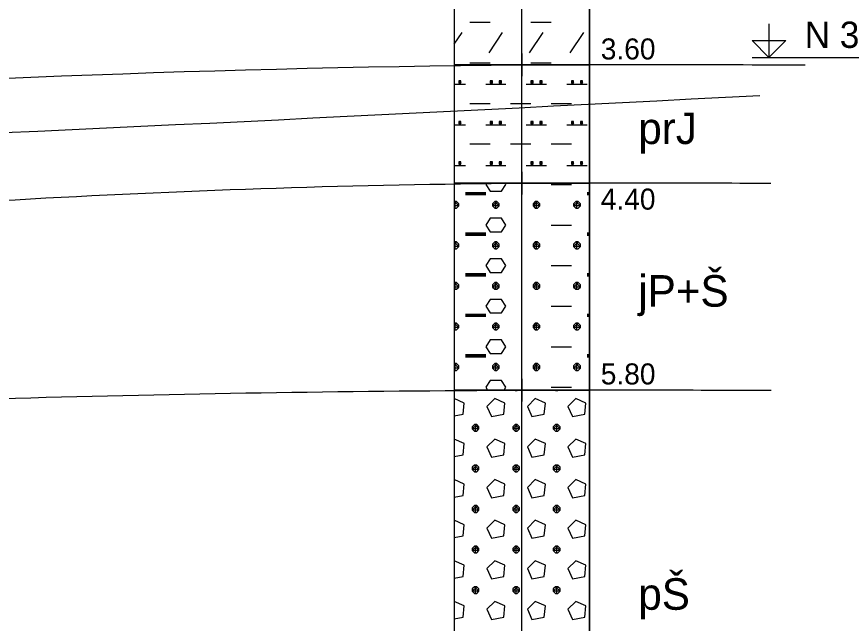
# Model space of a CAD drawing. Extents: x 3042 to 4120, y 576 to 2694.
# Drawn here: x 3431.14 to 3459.36, y 1415.98 to 1436.49 of the extents above; entities that cross this region are included whole.
import ezdxf

# ---------------------------------------------------------------- set-up
doc = ezdxf.new("R2010")
doc.units = 0
for name, color, linetype in [('18', 7, 'Continuous'), ('51', 7, 'Continuous'), ('52', 7, 'Continuous'), ('53', 7, 'Continuous'), ('56', 7, 'Continuous'), ('61', 7, 'Continuous'), ('HPV', 7, 'Continuous'), ('rozhraní', 7, 'Continuous')]:
    doc.layers.add(name, color=color, linetype=linetype)

msp = doc.modelspace()

# ---------------------------------------------------------------- linework, layer by layer
at = {"layer": '18'}
msp.add_line((3448.222, 1407.864), (3448.222, 1452.864), dxfattribs=at)
at = {"layer": '51'}
for p, q in [((3446.465, 1436.304), (3447.151, 1436.304)), ((3448.522, 1436.304), (3449.208, 1436.304)), ((3445.936, 1435.568), (3446.198, 1435.961)), ((3447.112, 1435.276), (3447.57, 1435.961)), ((3448.484, 1435.276), (3448.941, 1435.961)), ((3449.856, 1435.276), (3450.313, 1435.961)), ((3446.465, 1434.933), (3447.151, 1434.933)), ((3448.522, 1434.933), (3449.208, 1434.933)), ((3445.936, 1434.209), (3446.312, 1434.209)), ((3446.998, 1434.209), (3447.684, 1434.209)), ((3448.37, 1434.209), (3449.056, 1434.209)), ((3449.741, 1434.209), (3450.427, 1434.209)), ((3446.465, 1433.561), (3447.151, 1433.561)), ((3447.836, 1433.561), (3448.522, 1433.561)), ((3449.208, 1433.561), (3449.894, 1433.561)), ((3445.936, 1432.837), (3446.312, 1432.837)), ((3446.998, 1432.837), (3447.684, 1432.837)), ((3448.37, 1432.837), (3449.056, 1432.837)), ((3449.741, 1432.837), (3450.427, 1432.837)), ((3446.465, 1432.19), (3447.151, 1432.19)), ((3447.836, 1432.19), (3448.522, 1432.19)), ((3449.208, 1432.19), (3449.894, 1432.19)), ((3445.936, 1431.466), (3446.312, 1431.466)), ((3446.998, 1431.466), (3447.684, 1431.466)), ((3448.37, 1431.466), (3449.056, 1431.466)), ((3449.741, 1431.466), (3450.427, 1431.466)), ((3449.208, 1430.818), (3449.894, 1430.818)), ((3446.312, 1430.551), (3446.998, 1430.551)), ((3446.312, 1430.513), (3446.998, 1430.513)), ((3446.312, 1430.475), (3446.998, 1430.475)), ((3450.427, 1430.551), (3450.508, 1430.551)), ((3450.427, 1430.513), (3450.508, 1430.513)), ((3450.427, 1430.475), (3450.508, 1430.475)), ((3445.931, 1430.246), (3445.931, 1430.246)), ((3445.936, 1430.175), (3446.008, 1430.246)), ((3445.969, 1430.018), (3445.969, 1430.246)), ((3447.341, 1430.018), (3447.341, 1430.246)), ((3448.713, 1430.018), (3448.713, 1430.246)), ((3450.084, 1430.018), (3450.084, 1430.246)), ((3449.208, 1429.446), (3449.894, 1429.446)), ((3446.312, 1429.18), (3446.998, 1429.18)), ((3446.312, 1429.142), (3446.998, 1429.142)), ((3446.312, 1429.103), (3446.998, 1429.103)), ((3450.427, 1429.18), (3450.508, 1429.18)), ((3450.427, 1429.142), (3450.508, 1429.142)), ((3450.427, 1429.103), (3450.508, 1429.103)), ((3445.931, 1428.875), (3445.931, 1428.875)), ((3445.936, 1428.803), (3446.008, 1428.875)), ((3445.969, 1428.646), (3445.969, 1428.875)), ((3447.341, 1428.646), (3447.341, 1428.875)), ((3448.713, 1428.646), (3448.713, 1428.875)), ((3450.084, 1428.646), (3450.084, 1428.875)), ((3449.208, 1428.075), (3449.894, 1428.075)), ((3446.312, 1427.808), (3446.998, 1427.808)), ((3446.312, 1427.77), (3446.998, 1427.77)), ((3446.312, 1427.732), (3446.998, 1427.732)), ((3450.427, 1427.808), (3450.508, 1427.808)), ((3450.427, 1427.77), (3450.508, 1427.77)), ((3450.427, 1427.732), (3450.508, 1427.732)), ((3445.931, 1427.503), (3445.931, 1427.503)), ((3445.936, 1427.431), (3446.008, 1427.503)), ((3445.969, 1427.275), (3445.969, 1427.503)), ((3447.341, 1427.275), (3447.341, 1427.503)), ((3448.713, 1427.275), (3448.713, 1427.503)), ((3450.084, 1427.275), (3450.084, 1427.503)), ((3449.208, 1426.703), (3449.894, 1426.703)), ((3446.312, 1426.436), (3446.998, 1426.436)), ((3446.312, 1426.398), (3446.998, 1426.398)), ((3446.312, 1426.36), (3446.998, 1426.36)), ((3450.427, 1426.436), (3450.508, 1426.436)), ((3450.427, 1426.398), (3450.508, 1426.398)), ((3450.427, 1426.36), (3450.508, 1426.36)), ((3445.931, 1426.132), (3445.931, 1426.132)), ((3445.936, 1426.06), (3446.008, 1426.132)), ((3445.969, 1425.903), (3445.969, 1426.132)), ((3447.341, 1425.903), (3447.341, 1426.132)), ((3448.713, 1425.903), (3448.713, 1426.132)), ((3450.084, 1425.903), (3450.084, 1426.132)), ((3449.208, 1425.332), (3449.894, 1425.332)), ((3446.312, 1425.065), (3446.998, 1425.065)), ((3450.427, 1425.065), (3450.508, 1425.065)), ((3445.931, 1424.76), (3445.931, 1424.76)), ((3445.936, 1424.688), (3446.008, 1424.76)), ((3445.969, 1424.531), (3445.969, 1424.76)), ((3446.312, 1425.027), (3446.998, 1425.027)), ((3446.312, 1424.989), (3446.998, 1424.989)), ((3447.341, 1424.531), (3447.341, 1424.76)), ((3448.713, 1424.531), (3448.713, 1424.76)), ((3450.084, 1424.531), (3450.084, 1424.76)), ((3450.427, 1425.027), (3450.508, 1425.027)), ((3450.427, 1424.989), (3450.508, 1424.989)), ((3449.208, 1423.96), (3449.894, 1423.96)), ((3446.655, 1423.846), (3446.655, 1423.864)), ((3448.027, 1423.846), (3448.027, 1423.864)), ((3449.399, 1423.846), (3449.399, 1423.864)), ((3446.655, 1422.474), (3446.655, 1422.703)), ((3448.027, 1422.474), (3448.027, 1422.703)), ((3449.399, 1422.474), (3449.399, 1422.703)), ((3446.655, 1421.102), (3446.655, 1421.331)), ((3448.027, 1421.102), (3448.027, 1421.331)), ((3449.399, 1421.102), (3449.399, 1421.331)), ((3446.655, 1419.731), (3446.655, 1419.959)), ((3448.027, 1419.731), (3448.027, 1419.959)), ((3449.399, 1419.731), (3449.399, 1419.959)), ((3446.655, 1418.359), (3446.655, 1418.588)), ((3448.027, 1418.359), (3448.027, 1418.588)), ((3449.399, 1418.359), (3449.399, 1418.588)), ((3446.655, 1416.988), (3446.655, 1417.216)), ((3448.027, 1416.988), (3448.027, 1417.216)), ((3449.399, 1416.988), (3449.399, 1417.216))]:
    msp.add_line(p, q, dxfattribs=at)
for points in [[(3445.936, 1434.864), (3450.508, 1434.864), (3450.508, 1447.364), (3445.936, 1447.364)], [(3445.936, 1430.864), (3450.508, 1430.864), (3450.508, 1434.864), (3445.936, 1434.864)], [(3445.936, 1423.864), (3450.508, 1423.864), (3450.508, 1430.864), (3445.936, 1430.864)], [(3445.936, 1410.364), (3450.508, 1410.364), (3450.508, 1423.864), (3445.936, 1423.864)]]:
    msp.add_lwpolyline(points, close=True, dxfattribs=at)
for points in [[(3446.084, 1434.323), (3446.084, 1434.247), (3446.16, 1434.247), (3446.16, 1434.323), (3446.084, 1434.323), (3446.16, 1434.247)], [(3447.151, 1434.323), (3447.151, 1434.247), (3447.227, 1434.247), (3447.227, 1434.323), (3447.151, 1434.323), (3447.227, 1434.247)], [(3447.455, 1434.323), (3447.455, 1434.247), (3447.532, 1434.247), (3447.532, 1434.323), (3447.455, 1434.323), (3447.532, 1434.247)], [(3448.522, 1434.323), (3448.522, 1434.247), (3448.598, 1434.247), (3448.598, 1434.323), (3448.522, 1434.323), (3448.598, 1434.247)], [(3448.827, 1434.323), (3448.827, 1434.247), (3448.903, 1434.247), (3448.903, 1434.323), (3448.827, 1434.323), (3448.903, 1434.247)], [(3449.894, 1434.323), (3449.894, 1434.247), (3449.97, 1434.247), (3449.97, 1434.323), (3449.894, 1434.323), (3449.97, 1434.247)], [(3450.199, 1434.323), (3450.199, 1434.247), (3450.275, 1434.247), (3450.275, 1434.323), (3450.199, 1434.323), (3450.275, 1434.247)], [(3446.084, 1432.952), (3446.084, 1432.875), (3446.16, 1432.875), (3446.16, 1432.952), (3446.084, 1432.952), (3446.16, 1432.875)], [(3447.151, 1432.952), (3447.151, 1432.875), (3447.227, 1432.875), (3447.227, 1432.952), (3447.151, 1432.952), (3447.227, 1432.875)], [(3447.455, 1432.952), (3447.455, 1432.875), (3447.532, 1432.875), (3447.532, 1432.952), (3447.455, 1432.952), (3447.532, 1432.875)], [(3448.522, 1432.952), (3448.522, 1432.875), (3448.598, 1432.875), (3448.598, 1432.952), (3448.522, 1432.952), (3448.598, 1432.875)], [(3448.827, 1432.952), (3448.827, 1432.875), (3448.903, 1432.875), (3448.903, 1432.952), (3448.827, 1432.952), (3448.903, 1432.875)], [(3449.894, 1432.952), (3449.894, 1432.875), (3449.97, 1432.875), (3449.97, 1432.952), (3449.894, 1432.952), (3449.97, 1432.875)], [(3450.199, 1432.952), (3450.199, 1432.875), (3450.275, 1432.875), (3450.275, 1432.952), (3450.199, 1432.952), (3450.275, 1432.875)], [(3446.084, 1431.58), (3446.084, 1431.504), (3446.16, 1431.504), (3446.16, 1431.58), (3446.084, 1431.58), (3446.16, 1431.504)], [(3447.151, 1431.58), (3447.151, 1431.504), (3447.227, 1431.504), (3447.227, 1431.58), (3447.151, 1431.58), (3447.227, 1431.504)], [(3447.455, 1431.58), (3447.455, 1431.504), (3447.532, 1431.504), (3447.532, 1431.58), (3447.455, 1431.58), (3447.532, 1431.504)], [(3448.522, 1431.58), (3448.522, 1431.504), (3448.598, 1431.504), (3448.598, 1431.58), (3448.522, 1431.58), (3448.598, 1431.504)], [(3448.827, 1431.58), (3448.827, 1431.504), (3448.903, 1431.504), (3448.903, 1431.58), (3448.827, 1431.58), (3448.903, 1431.504)], [(3449.894, 1431.58), (3449.894, 1431.504), (3449.97, 1431.504), (3449.97, 1431.58), (3449.894, 1431.58), (3449.97, 1431.504)], [(3450.199, 1431.58), (3450.199, 1431.504), (3450.275, 1431.504), (3450.275, 1431.58), (3450.199, 1431.58), (3450.275, 1431.504)], [(3447.029, 1430.864), (3446.998, 1430.818), (3447.151, 1430.589)], [(3447.151, 1430.589), (3447.532, 1430.589), (3447.684, 1430.818), (3447.653, 1430.864)], [(3445.931, 1430.018), (3445.931, 1430.018), (3446.008, 1430.018), (3446.084, 1430.094), (3446.084, 1430.17), (3446.008, 1430.246), (3445.931, 1430.246), (3446.084, 1430.094), (3445.936, 1430.094)], [(3447.303, 1430.246), (3447.227, 1430.17), (3447.227, 1430.094), (3447.303, 1430.018), (3447.379, 1430.018), (3447.455, 1430.094), (3447.455, 1430.17), (3447.379, 1430.246), (3447.303, 1430.246), (3447.455, 1430.094), (3447.227, 1430.094), (3447.379, 1430.246)], [(3448.675, 1430.246), (3448.598, 1430.17), (3448.598, 1430.094), (3448.675, 1430.018), (3448.751, 1430.018), (3448.827, 1430.094), (3448.827, 1430.17), (3448.751, 1430.246), (3448.675, 1430.246), (3448.827, 1430.094), (3448.598, 1430.094), (3448.751, 1430.246)], [(3450.046, 1430.246), (3449.97, 1430.17), (3449.97, 1430.094), (3450.046, 1430.018), (3450.122, 1430.018), (3450.199, 1430.094), (3450.199, 1430.17), (3450.122, 1430.246), (3450.046, 1430.246), (3450.199, 1430.094), (3449.97, 1430.094), (3450.122, 1430.246)], [(3447.151, 1429.218), (3447.532, 1429.218), (3447.684, 1429.446), (3447.532, 1429.675), (3447.151, 1429.675), (3446.998, 1429.446), (3447.151, 1429.218)], [(3445.931, 1428.646), (3445.931, 1428.646), (3446.008, 1428.646), (3446.084, 1428.722), (3446.084, 1428.799), (3446.008, 1428.875), (3445.931, 1428.875), (3446.084, 1428.722), (3445.936, 1428.722)], [(3447.303, 1428.875), (3447.227, 1428.799), (3447.227, 1428.722), (3447.303, 1428.646), (3447.379, 1428.646), (3447.455, 1428.722), (3447.455, 1428.799), (3447.379, 1428.875), (3447.303, 1428.875), (3447.455, 1428.722), (3447.227, 1428.722), (3447.379, 1428.875)], [(3448.675, 1428.875), (3448.598, 1428.799), (3448.598, 1428.722), (3448.675, 1428.646), (3448.751, 1428.646), (3448.827, 1428.722), (3448.827, 1428.799), (3448.751, 1428.875), (3448.675, 1428.875), (3448.827, 1428.722), (3448.598, 1428.722), (3448.751, 1428.875)], [(3450.046, 1428.875), (3449.97, 1428.799), (3449.97, 1428.722), (3450.046, 1428.646), (3450.122, 1428.646), (3450.199, 1428.722), (3450.199, 1428.799), (3450.122, 1428.875), (3450.046, 1428.875), (3450.199, 1428.722), (3449.97, 1428.722), (3450.122, 1428.875)], [(3447.151, 1427.846), (3447.532, 1427.846), (3447.684, 1428.075), (3447.532, 1428.303), (3447.151, 1428.303), (3446.998, 1428.075), (3447.151, 1427.846)], [(3445.931, 1427.275), (3445.931, 1427.275), (3446.008, 1427.275), (3446.084, 1427.351), (3446.084, 1427.427), (3446.008, 1427.503), (3445.931, 1427.503), (3446.084, 1427.351), (3445.936, 1427.351)], [(3447.303, 1427.503), (3447.227, 1427.427), (3447.227, 1427.351), (3447.303, 1427.275), (3447.379, 1427.275), (3447.455, 1427.351), (3447.455, 1427.427), (3447.379, 1427.503), (3447.303, 1427.503), (3447.455, 1427.351), (3447.227, 1427.351), (3447.379, 1427.503)], [(3448.675, 1427.503), (3448.598, 1427.427), (3448.598, 1427.351), (3448.675, 1427.275), (3448.751, 1427.275), (3448.827, 1427.351), (3448.827, 1427.427), (3448.751, 1427.503), (3448.675, 1427.503), (3448.827, 1427.351), (3448.598, 1427.351), (3448.751, 1427.503)], [(3450.046, 1427.503), (3449.97, 1427.427), (3449.97, 1427.351), (3450.046, 1427.275), (3450.122, 1427.275), (3450.199, 1427.351), (3450.199, 1427.427), (3450.122, 1427.503), (3450.046, 1427.503), (3450.199, 1427.351), (3449.97, 1427.351), (3450.122, 1427.503)], [(3447.151, 1426.475), (3447.532, 1426.475), (3447.684, 1426.703), (3447.532, 1426.932), (3447.151, 1426.932), (3446.998, 1426.703), (3447.151, 1426.475)], [(3445.931, 1425.903), (3445.931, 1425.903), (3446.008, 1425.903), (3446.084, 1425.979), (3446.084, 1426.055), (3446.008, 1426.132), (3445.931, 1426.132), (3446.084, 1425.979), (3445.936, 1425.979)], [(3447.303, 1426.132), (3447.227, 1426.055), (3447.227, 1425.979), (3447.303, 1425.903), (3447.379, 1425.903), (3447.455, 1425.979), (3447.455, 1426.055), (3447.379, 1426.132), (3447.303, 1426.132), (3447.455, 1425.979), (3447.227, 1425.979), (3447.379, 1426.132)], [(3448.675, 1426.132), (3448.598, 1426.055), (3448.598, 1425.979), (3448.675, 1425.903), (3448.751, 1425.903), (3448.827, 1425.979), (3448.827, 1426.055), (3448.751, 1426.132), (3448.675, 1426.132), (3448.827, 1425.979), (3448.598, 1425.979), (3448.751, 1426.132)], [(3450.046, 1426.132), (3449.97, 1426.055), (3449.97, 1425.979), (3450.046, 1425.903), (3450.122, 1425.903), (3450.199, 1425.979), (3450.199, 1426.055), (3450.122, 1426.132), (3450.046, 1426.132), (3450.199, 1425.979), (3449.97, 1425.979), (3450.122, 1426.132)], [(3447.151, 1425.103), (3447.532, 1425.103), (3447.684, 1425.332), (3447.532, 1425.56), (3447.151, 1425.56), (3446.998, 1425.332), (3447.151, 1425.103)], [(3445.931, 1424.531), (3445.931, 1424.531), (3446.008, 1424.531), (3446.084, 1424.608), (3446.084, 1424.684), (3446.008, 1424.76), (3445.931, 1424.76), (3446.084, 1424.608), (3445.936, 1424.608)], [(3447.303, 1424.76), (3447.227, 1424.684), (3447.227, 1424.608), (3447.303, 1424.531), (3447.379, 1424.531), (3447.455, 1424.608), (3447.455, 1424.684), (3447.379, 1424.76), (3447.303, 1424.76), (3447.455, 1424.608), (3447.227, 1424.608), (3447.379, 1424.76)], [(3448.675, 1424.76), (3448.598, 1424.684), (3448.598, 1424.608), (3448.675, 1424.531), (3448.751, 1424.531), (3448.827, 1424.608), (3448.827, 1424.684), (3448.751, 1424.76), (3448.675, 1424.76), (3448.827, 1424.608), (3448.598, 1424.608), (3448.751, 1424.76)], [(3450.046, 1424.76), (3449.97, 1424.684), (3449.97, 1424.608), (3450.046, 1424.531), (3450.122, 1424.531), (3450.199, 1424.608), (3450.199, 1424.684), (3450.122, 1424.76), (3450.046, 1424.76), (3450.199, 1424.608), (3449.97, 1424.608), (3450.122, 1424.76)], [(3447.62, 1423.864), (3447.684, 1423.96), (3447.532, 1424.189), (3447.151, 1424.189), (3446.998, 1423.96), (3447.062, 1423.864)], [(3446.599, 1423.864), (3446.617, 1423.846), (3446.693, 1423.846), (3446.712, 1423.864)], [(3447.971, 1423.864), (3447.989, 1423.846), (3448.065, 1423.846), (3448.083, 1423.864)], [(3449.342, 1423.864), (3449.36, 1423.846), (3449.437, 1423.846), (3449.455, 1423.864)], [(3445.936, 1422.991), (3446.236, 1423.046), (3446.274, 1423.427), (3445.931, 1423.579), (3445.931, 1423.579)], [(3447.036, 1423.312), (3447.189, 1422.969), (3447.608, 1423.046), (3447.646, 1423.427), (3447.303, 1423.579), (3447.036, 1423.312)], [(3448.408, 1423.312), (3448.56, 1422.969), (3448.979, 1423.046), (3449.017, 1423.427), (3448.675, 1423.579), (3448.408, 1423.312)], [(3449.78, 1423.312), (3449.932, 1422.969), (3450.351, 1423.046), (3450.389, 1423.427), (3450.046, 1423.579), (3449.78, 1423.312)], [(3446.617, 1422.703), (3446.541, 1422.626), (3446.541, 1422.55), (3446.617, 1422.474), (3446.693, 1422.474), (3446.77, 1422.55), (3446.77, 1422.626), (3446.693, 1422.703), (3446.617, 1422.703), (3446.77, 1422.55), (3446.541, 1422.55), (3446.693, 1422.703)], [(3447.989, 1422.703), (3447.913, 1422.626), (3447.913, 1422.55), (3447.989, 1422.474), (3448.065, 1422.474), (3448.141, 1422.55), (3448.141, 1422.626), (3448.065, 1422.703), (3447.989, 1422.703), (3448.141, 1422.55), (3447.913, 1422.55), (3448.065, 1422.703)], [(3449.36, 1422.703), (3449.284, 1422.626), (3449.284, 1422.55), (3449.36, 1422.474), (3449.437, 1422.474), (3449.513, 1422.55), (3449.513, 1422.626), (3449.437, 1422.703), (3449.36, 1422.703), (3449.513, 1422.55), (3449.284, 1422.55), (3449.437, 1422.703)], [(3445.936, 1421.619), (3446.236, 1421.674), (3446.274, 1422.055), (3445.931, 1422.207), (3445.931, 1422.207)], [(3447.036, 1421.941), (3447.189, 1421.598), (3447.608, 1421.674), (3447.646, 1422.055), (3447.303, 1422.207), (3447.036, 1421.941)], [(3448.408, 1421.941), (3448.56, 1421.598), (3448.979, 1421.674), (3449.017, 1422.055), (3448.675, 1422.207), (3448.408, 1421.941)], [(3449.78, 1421.941), (3449.932, 1421.598), (3450.351, 1421.674), (3450.389, 1422.055), (3450.046, 1422.207), (3449.78, 1421.941)], [(3446.617, 1421.331), (3446.541, 1421.255), (3446.541, 1421.179), (3446.617, 1421.102), (3446.693, 1421.102), (3446.77, 1421.179), (3446.77, 1421.255), (3446.693, 1421.331), (3446.617, 1421.331), (3446.77, 1421.179), (3446.541, 1421.179), (3446.693, 1421.331)], [(3447.989, 1421.331), (3447.913, 1421.255), (3447.913, 1421.179), (3447.989, 1421.102), (3448.065, 1421.102), (3448.141, 1421.179), (3448.141, 1421.255), (3448.065, 1421.331), (3447.989, 1421.331), (3448.141, 1421.179), (3447.913, 1421.179), (3448.065, 1421.331)], [(3449.36, 1421.331), (3449.284, 1421.255), (3449.284, 1421.179), (3449.36, 1421.102), (3449.437, 1421.102), (3449.513, 1421.179), (3449.513, 1421.255), (3449.437, 1421.331), (3449.36, 1421.331), (3449.513, 1421.179), (3449.284, 1421.179), (3449.437, 1421.331)], [(3445.936, 1420.248), (3446.236, 1420.302), (3446.274, 1420.683), (3445.931, 1420.836), (3445.931, 1420.836)], [(3447.036, 1420.569), (3447.189, 1420.226), (3447.608, 1420.302), (3447.646, 1420.683), (3447.303, 1420.836), (3447.036, 1420.569)], [(3448.408, 1420.569), (3448.56, 1420.226), (3448.979, 1420.302), (3449.017, 1420.683), (3448.675, 1420.836), (3448.408, 1420.569)], [(3449.78, 1420.569), (3449.932, 1420.226), (3450.351, 1420.302), (3450.389, 1420.683), (3450.046, 1420.836), (3449.78, 1420.569)], [(3446.617, 1419.959), (3446.541, 1419.883), (3446.541, 1419.807), (3446.617, 1419.731), (3446.693, 1419.731), (3446.77, 1419.807), (3446.77, 1419.883), (3446.693, 1419.959), (3446.617, 1419.959), (3446.77, 1419.807), (3446.541, 1419.807), (3446.693, 1419.959)], [(3447.989, 1419.959), (3447.913, 1419.883), (3447.913, 1419.807), (3447.989, 1419.731), (3448.065, 1419.731), (3448.141, 1419.807), (3448.141, 1419.883), (3448.065, 1419.959), (3447.989, 1419.959), (3448.141, 1419.807), (3447.913, 1419.807), (3448.065, 1419.959)], [(3449.36, 1419.959), (3449.284, 1419.883), (3449.284, 1419.807), (3449.36, 1419.731), (3449.437, 1419.731), (3449.513, 1419.807), (3449.513, 1419.883), (3449.437, 1419.959), (3449.36, 1419.959), (3449.513, 1419.807), (3449.284, 1419.807), (3449.437, 1419.959)], [(3445.936, 1418.876), (3446.236, 1418.931), (3446.274, 1419.312), (3445.931, 1419.464), (3445.931, 1419.464)], [(3447.036, 1419.197), (3447.189, 1418.855), (3447.608, 1418.931), (3447.646, 1419.312), (3447.303, 1419.464), (3447.036, 1419.197)], [(3448.408, 1419.197), (3448.56, 1418.855), (3448.979, 1418.931), (3449.017, 1419.312), (3448.675, 1419.464), (3448.408, 1419.197)], [(3449.78, 1419.197), (3449.932, 1418.855), (3450.351, 1418.931), (3450.389, 1419.312), (3450.046, 1419.464), (3449.78, 1419.197)], [(3446.617, 1418.588), (3446.541, 1418.512), (3446.541, 1418.435), (3446.617, 1418.359), (3446.693, 1418.359), (3446.77, 1418.435), (3446.77, 1418.512), (3446.693, 1418.588), (3446.617, 1418.588), (3446.77, 1418.435), (3446.541, 1418.435), (3446.693, 1418.588)], [(3447.989, 1418.588), (3447.913, 1418.512), (3447.913, 1418.435), (3447.989, 1418.359), (3448.065, 1418.359), (3448.141, 1418.435), (3448.141, 1418.512), (3448.065, 1418.588), (3447.989, 1418.588), (3448.141, 1418.435), (3447.913, 1418.435), (3448.065, 1418.588)], [(3449.36, 1418.588), (3449.284, 1418.512), (3449.284, 1418.435), (3449.36, 1418.359), (3449.437, 1418.359), (3449.513, 1418.435), (3449.513, 1418.512), (3449.437, 1418.588), (3449.36, 1418.588), (3449.513, 1418.435), (3449.284, 1418.435), (3449.437, 1418.588)], [(3445.936, 1417.505), (3446.236, 1417.559), (3446.274, 1417.94), (3445.931, 1418.093), (3445.931, 1418.093)], [(3447.036, 1417.826), (3447.189, 1417.483), (3447.608, 1417.559), (3447.646, 1417.94), (3447.303, 1418.093), (3447.036, 1417.826)], [(3448.408, 1417.826), (3448.56, 1417.483), (3448.979, 1417.559), (3449.017, 1417.94), (3448.675, 1418.093), (3448.408, 1417.826)], [(3449.78, 1417.826), (3449.932, 1417.483), (3450.351, 1417.559), (3450.389, 1417.94), (3450.046, 1418.093), (3449.78, 1417.826)], [(3446.617, 1417.216), (3446.541, 1417.14), (3446.541, 1417.064), (3446.617, 1416.988), (3446.693, 1416.988), (3446.77, 1417.064), (3446.77, 1417.14), (3446.693, 1417.216), (3446.617, 1417.216), (3446.77, 1417.064), (3446.541, 1417.064), (3446.693, 1417.216)], [(3447.989, 1417.216), (3447.913, 1417.14), (3447.913, 1417.064), (3447.989, 1416.988), (3448.065, 1416.988), (3448.141, 1417.064), (3448.141, 1417.14), (3448.065, 1417.216), (3447.989, 1417.216), (3448.141, 1417.064), (3447.913, 1417.064), (3448.065, 1417.216)], [(3449.36, 1417.216), (3449.284, 1417.14), (3449.284, 1417.064), (3449.36, 1416.988), (3449.437, 1416.988), (3449.513, 1417.064), (3449.513, 1417.14), (3449.437, 1417.216), (3449.36, 1417.216), (3449.513, 1417.064), (3449.284, 1417.064), (3449.437, 1417.216)], [(3445.936, 1416.133), (3446.236, 1416.188), (3446.274, 1416.569), (3445.931, 1416.721), (3445.931, 1416.721)], [(3447.036, 1416.454), (3447.189, 1416.111), (3447.608, 1416.188), (3447.646, 1416.569), (3447.303, 1416.721), (3447.036, 1416.454)], [(3448.408, 1416.454), (3448.56, 1416.111), (3448.979, 1416.188), (3449.017, 1416.569), (3448.675, 1416.721), (3448.408, 1416.454)], [(3449.78, 1416.454), (3449.932, 1416.111), (3450.351, 1416.188), (3450.389, 1416.569), (3450.046, 1416.721), (3449.78, 1416.454)]]:
    msp.add_lwpolyline(points, dxfattribs=at)
at = {"layer": '53'}
for p, q in [((3445.936, 1452.864), (3445.936, 1407.864)), ((3450.508, 1452.864), (3450.508, 1407.864)), ((3445.936, 1434.864), (3450.508, 1434.864)), ((3445.936, 1430.864), (3450.508, 1430.864)), ((3445.936, 1423.864), (3450.508, 1423.864))]:
    msp.add_line(p, q, dxfattribs=at)
at = {"layer": '56'}
for p, q in [((3448.222, 1435.245), (3448.222, 1434.483)), ((3447.841, 1434.864), (3448.603, 1434.864)), ((3448.222, 1431.245), (3448.222, 1430.483)), ((3447.841, 1430.864), (3448.603, 1430.864)), ((3448.222, 1424.245), (3448.222, 1423.483)), ((3447.841, 1423.864), (3448.603, 1423.864))]:
    msp.add_line(p, q, dxfattribs=at)
at = {"layer": '61'}
msp.add_line((3456.006, 1435.114), (3461.001, 1435.114), dxfattribs=at)
msp.add_lwpolyline([(3456.578, 1436.257), (3456.578, 1435.114), (3456.006, 1435.685), (3457.149, 1435.685), (3456.578, 1435.114)], dxfattribs=at)
at = {"layer": 'HPV'}
msp.add_spline([(3456.273, 1433.82), (3381.832, 1431.271), (3331.502, 1431.914), (3319.823, 1431.914)], degree=3, dxfattribs=at)
at = {"layer": 'rozhraní'}
for points in [[(3260.637, 1433.124), (3269.032, 1433.064), (3331.502, 1430.964), (3381.832, 1431.714), (3448.222, 1434.864), (3457.804, 1434.864)], [(3261.496, 1419.657), (3269.032, 1420.064), (3276.869, 1420.657), (3284.683, 1421.527), (3300.27, 1423.734), (3315.855, 1425.956), (3323.667, 1426.844), (3331.502, 1427.464), (3344.075, 1427.667), (3356.665, 1427.215), (3369.255, 1426.701), (3381.832, 1426.714), (3398.427, 1427.714), (3415.014, 1429.102), (3431.607, 1430.333), (3448.222, 1430.864), (3456.64, 1430.864)], [(3261.286, 1416.77), (3269.032, 1417.064), (3284.656, 1417.905), (3300.266, 1419.039), (3315.876, 1420.16), (3331.502, 1420.964), (3344.082, 1421.267), (3356.666, 1421.398), (3369.25, 1421.5), (3381.832, 1421.714), (3398.428, 1422.286), (3415.023, 1422.999), (3431.62, 1423.607), (3448.222, 1423.864), (3456.652, 1423.864)]]:
    msp.add_spline(points, degree=3, dxfattribs=at)

# ---------------------------------------------------------------- texts
at = {"layer": '52'}
for s, height, p in [('3.60', 0.7112, (3450.889, 1435.047)), ('prJ', 1.0668, (3452.159, 1432.186)), ('4.40', 0.7112, (3450.889, 1429.968)), ('jP+Š', 1.0668, (3452.159, 1426.686)), ('5.80', 0.7112, (3450.889, 1424.056)), ('pŠ', 1.0668, (3452.159, 1416.436))]:
    msp.add_text(s, height=height, dxfattribs=at).set_placement(p)
at = {"layer": '61'}
msp.add_text('N 3.5', height=0.889, dxfattribs=at).set_placement((3457.784, 1435.438))

doc.saveas('drawing.dxf')
